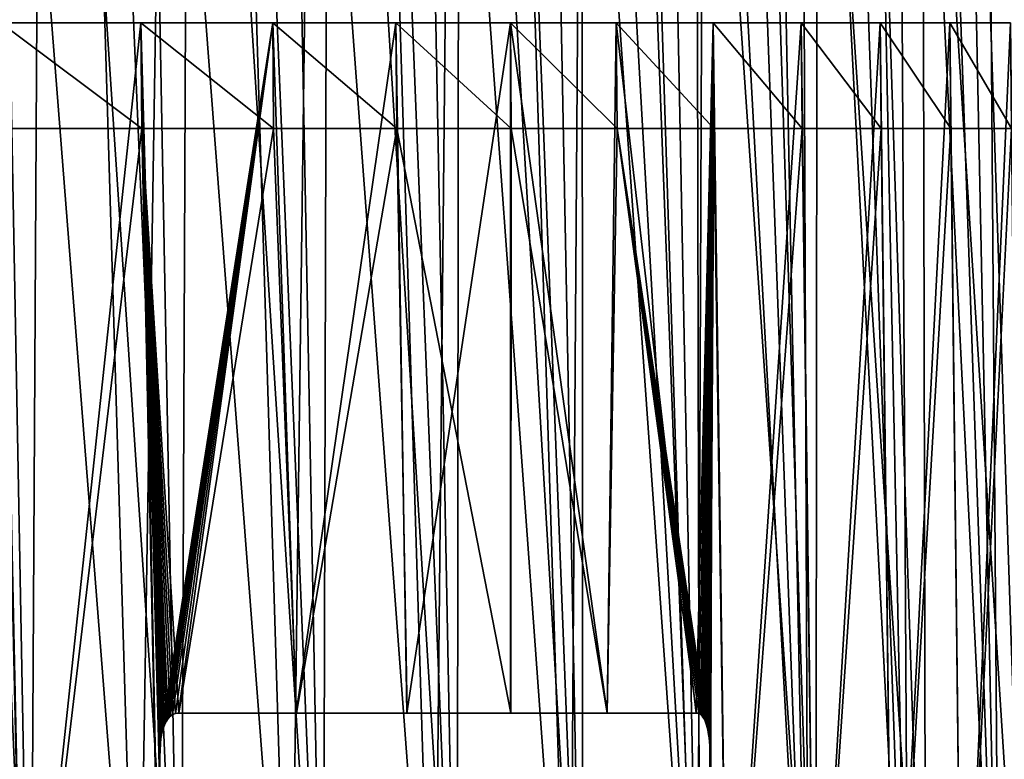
# Model space of a CAD drawing. Header units: millimetres. Extents: x -168 to 168, y -59 to 34.
# Tile 483 of 494: x 142 to 159, y -17 to -5. Entities that reach past the tile are written whole.
import ezdxf

# ---------------------------------------------------------------- set-up
doc = ezdxf.new("R2010")
doc.units = ezdxf.units.MM
doc.header["$LTSCALE"] = 33.374815
for name, color, linetype in [('2', 7, 'CONTINUOUS'), ('3', 7, 'CONTINUOUS'), ('34', 7, 'CONTINUOUS'), ('37', 7, 'CONTINUOUS'), ('8', 7, 'CONTINUOUS')]:
    doc.layers.add(name, color=color, linetype=linetype)

msp = doc.modelspace()

# ---------------------------------------------------------------- linework, layer by layer
at = {"layer": '2', "color": 7, "linetype": 'Continuous', "true_color": 0xf5f5f5}
for points in [[(139.722, -23.502, 81.982), (141.818, -4.955, 77.965), (142.213, -23.502, 77.581), (139.722, -23.502, 81.982)], [(144.211, -6.75, -73.479), (141.818, -4.955, -77.965), (141.832, -6.75, -77.973), (144.211, -6.75, -73.479)], [(144.197, -4.955, -73.472), (141.818, -4.955, -77.965), (144.211, -6.75, -73.479), (144.197, -4.955, -73.472)], [(141.818, -4.955, 77.965), (144.197, -4.955, 73.472), (142.213, -23.502, 77.581), (141.818, -4.955, 77.965)], [(142.213, -23.502, 77.581), (144.197, -4.955, 73.472), (144.564, -23.502, 73.105), (142.213, -23.502, 77.581)], [(146.434, -4.955, 68.906), (144.541, -17.074, 73.028), (144.197, -4.955, 73.472), (146.434, -4.955, 68.906)], [(144.541, -17.074, 73.028), (144.528, -17.165, 73.054), (144.197, -4.955, 73.472), (144.541, -17.074, 73.028)], [(144.528, -17.165, 73.054), (144.521, -17.268, 73.072), (144.197, -4.955, 73.472), (144.528, -17.165, 73.054)], [(144.518, -17.386, 73.078), (144.527, -18.493, 73.083), (144.197, -4.955, 73.472), (144.518, -17.386, 73.078)], [(144.521, -17.268, 73.072), (144.518, -17.386, 73.078), (144.197, -4.955, 73.472), (144.521, -17.268, 73.072)], [(144.564, -23.502, 73.105), (144.197, -4.955, 73.472), (144.527, -18.493, 73.083), (144.564, -23.502, 73.105)], [(146.448, -6.75, -68.913), (144.197, -4.955, -73.472), (144.211, -6.75, -73.479), (146.448, -6.75, -68.913)], [(146.434, -4.955, -68.906), (144.197, -4.955, -73.472), (146.448, -6.75, -68.913), (146.434, -4.955, -68.906)], [(144.557, -16.995, 72.994), (144.541, -17.074, 73.028), (146.434, -4.955, 68.906), (144.557, -16.995, 72.994)], [(144.577, -16.926, 72.953), (144.557, -16.995, 72.994), (146.434, -4.955, 68.906), (144.577, -16.926, 72.953)], [(144.601, -16.865, 72.906), (144.577, -16.926, 72.953), (146.434, -4.955, 68.906), (144.601, -16.865, 72.906)], [(144.628, -16.812, 72.851), (144.601, -16.865, 72.906), (146.434, -4.955, 68.906), (144.628, -16.812, 72.851)], [(144.658, -16.766, 72.789), (144.628, -16.812, 72.851), (146.434, -4.955, 68.906), (144.658, -16.766, 72.789)], [(144.694, -16.729, 72.718), (144.658, -16.766, 72.789), (146.434, -4.955, 68.906), (144.694, -16.729, 72.718)], [(144.734, -16.7, 72.636), (144.694, -16.729, 72.718), (146.434, -4.955, 68.906), (144.734, -16.7, 72.636)], [(144.781, -16.681, 72.544), (144.734, -16.7, 72.636), (146.434, -4.955, 68.906), (144.781, -16.681, 72.544)], [(144.834, -16.674, 72.438), (144.781, -16.681, 72.544), (146.434, -4.955, 68.906), (144.834, -16.674, 72.438)], [(146.833, -16.674, 68.295), (144.834, -16.674, 72.438), (146.434, -4.955, 68.906), (146.833, -16.674, 68.295)], [(148.526, -4.955, 64.273), (146.833, -16.674, 68.295), (146.434, -4.955, 68.906), (148.526, -4.955, 64.273)], [(148.54, -6.75, -64.279), (146.434, -4.955, -68.906), (146.448, -6.75, -68.913), (148.54, -6.75, -64.279)], [(148.526, -4.955, -64.273), (146.434, -4.955, -68.906), (148.54, -6.75, -64.279), (148.526, -4.955, -64.273)], [(148.713, -16.674, 64.096), (146.833, -16.674, 68.295), (148.526, -4.955, 64.273), (148.713, -16.674, 64.096)], [(150.471, -4.955, 59.576), (148.713, -16.674, 64.096), (148.526, -4.955, 64.273), (150.471, -4.955, 59.576)], [(150.486, -6.75, -59.582), (148.526, -4.955, -64.273), (148.54, -6.75, -64.279), (150.486, -6.75, -59.582)], [(150.471, -4.955, -59.576), (148.526, -4.955, -64.273), (150.486, -6.75, -59.582), (150.471, -4.955, -59.576)], [(150.474, -16.674, 59.846), (148.713, -16.674, 64.096), (150.471, -4.955, 59.576), (150.474, -16.674, 59.846)], [(152.268, -4.955, 54.82), (152.113, -16.674, 55.548), (150.471, -4.955, 59.576), (152.268, -4.955, 54.82)], [(152.113, -16.674, 55.548), (150.474, -16.674, 59.846), (150.471, -4.955, 59.576), (152.113, -16.674, 55.548)], [(152.283, -6.75, -54.825), (150.471, -4.955, -59.576), (150.486, -6.75, -59.582), (152.283, -6.75, -54.825)], [(152.268, -4.955, -54.82), (150.471, -4.955, -59.576), (152.283, -6.75, -54.825), (152.268, -4.955, -54.82)], [(153.63, -16.674, 51.205), (152.113, -16.674, 55.548), (152.268, -4.955, 54.82), (153.63, -16.674, 51.205)], [(153.915, -4.955, 50.01), (153.63, -16.674, 51.205), (152.268, -4.955, 54.82), (153.915, -4.955, 50.01)], [(153.93, -6.75, -50.015), (152.268, -4.955, -54.82), (152.283, -6.75, -54.825), (153.93, -6.75, -50.015)], [(153.915, -4.955, -50.01), (152.268, -4.955, -54.82), (153.93, -6.75, -50.015), (153.915, -4.955, -50.01)], [(153.669, -16.681, 51.088), (153.63, -16.674, 51.205), (153.915, -4.955, 50.01), (153.669, -16.681, 51.088)], [(153.702, -16.7, 50.987), (153.669, -16.681, 51.088), (153.915, -4.955, 50.01), (153.702, -16.7, 50.987)], [(153.731, -16.729, 50.9), (153.702, -16.7, 50.987), (153.915, -4.955, 50.01), (153.731, -16.729, 50.9)], [(153.757, -16.766, 50.824), (153.731, -16.729, 50.9), (153.915, -4.955, 50.01), (153.757, -16.766, 50.824)], [(153.779, -16.811, 50.759), (153.757, -16.766, 50.824), (153.915, -4.955, 50.01), (153.779, -16.811, 50.759)], [(153.798, -16.862, 50.702), (153.779, -16.811, 50.759), (153.915, -4.955, 50.01), (153.798, -16.862, 50.702)], [(153.815, -16.921, 50.653), (153.798, -16.862, 50.702), (153.915, -4.955, 50.01), (153.815, -16.921, 50.653)], [(153.829, -16.988, 50.611), (153.815, -16.921, 50.653), (153.915, -4.955, 50.01), (153.829, -16.988, 50.611)], [(153.841, -17.063, 50.577), (153.829, -16.988, 50.611), (153.915, -4.955, 50.01), (153.841, -17.063, 50.577)], [(153.851, -17.148, 50.55), (153.841, -17.063, 50.577), (153.915, -4.955, 50.01), (153.851, -17.148, 50.55)], [(153.857, -17.246, 50.533), (153.851, -17.148, 50.55), (153.915, -4.955, 50.01), (153.857, -17.246, 50.533)], [(153.86, -17.357, 50.527), (153.857, -17.246, 50.533), (153.915, -4.955, 50.01), (153.86, -17.357, 50.527)], [(153.87, -18.544, 50.531), (153.86, -17.357, 50.527), (153.915, -4.955, 50.01), (153.87, -18.544, 50.531)], [(153.87, -18.544, 50.531), (153.915, -4.955, 50.01), (154.17, -23.502, 49.747), (153.87, -18.544, 50.531)], [(155.425, -6.75, -45.155), (153.915, -4.955, -50.01), (153.93, -6.75, -50.015), (155.425, -6.75, -45.155)], [(155.41, -4.955, -45.151), (153.915, -4.955, -50.01), (155.425, -6.75, -45.155), (155.41, -4.955, -45.151)], [(153.915, -4.955, 50.01), (155.41, -4.955, 45.151), (154.17, -23.502, 49.747), (153.915, -4.955, 50.01)], [(154.17, -23.502, 49.747), (155.41, -4.955, 45.151), (155.648, -23.502, 44.912), (154.17, -23.502, 49.747)], [(155.41, -4.955, 45.151), (156.752, -4.955, 40.247), (155.648, -23.502, 44.912), (155.41, -4.955, 45.151)], [(156.767, -6.75, -40.251), (155.41, -4.955, -45.151), (155.425, -6.75, -45.155), (156.767, -6.75, -40.251)], [(156.752, -4.955, -40.247), (155.41, -4.955, -45.151), (156.767, -6.75, -40.251), (156.752, -4.955, -40.247)], [(155.648, -23.502, 44.912), (156.752, -4.955, 40.247), (156.974, -23.502, 40.032), (155.648, -23.502, 44.912)], [(156.752, -4.955, 40.247), (157.938, -4.955, 35.303), (156.974, -23.502, 40.032), (156.752, -4.955, 40.247)], [(157.954, -6.75, -35.307), (156.752, -4.955, -40.247), (156.767, -6.75, -40.251), (157.954, -6.75, -35.307)], [(157.938, -4.955, -35.303), (156.752, -4.955, -40.247), (157.954, -6.75, -35.307), (157.938, -4.955, -35.303)], [(156.974, -23.502, 40.032), (157.938, -4.955, 35.303), (158.146, -23.502, 35.114), (156.974, -23.502, 40.032)], [(158.985, -6.75, -30.329), (157.938, -4.955, -35.303), (157.954, -6.75, -35.307), (158.985, -6.75, -30.329)], [(158.969, -4.955, -30.325), (157.938, -4.955, -35.303), (158.985, -6.75, -30.329), (158.969, -4.955, -30.325)], [(157.938, -4.955, 35.303), (158.969, -4.955, 30.325), (158.146, -23.502, 35.114), (157.938, -4.955, 35.303)], [(158.146, -23.502, 35.114), (158.969, -4.955, 30.325), (159.165, -23.502, 30.161), (158.146, -23.502, 35.114)]]:
    msp.add_3dface(points, dxfattribs=at)
at = {"layer": '3', "color": 7, "linetype": 'Continuous', "true_color": 0xf5f5f5}
for points in [[(142.213, -23.502, -77.581), (141.832, -6.75, -77.973), (139.722, -23.502, -81.982), (142.213, -23.502, -77.581)], [(144.211, -6.75, -73.479), (141.832, -6.75, -77.973), (142.213, -23.502, -77.581), (144.211, -6.75, -73.479)], [(144.564, -23.502, -73.105), (144.211, -6.75, -73.479), (142.213, -23.502, -77.581), (144.564, -23.502, -73.105)], [(144.533, -18.544, -73.072), (144.211, -6.75, -73.479), (144.564, -23.502, -73.105), (144.533, -18.544, -73.072)], [(144.524, -17.357, -73.067), (144.211, -6.75, -73.479), (144.533, -18.544, -73.072), (144.524, -17.357, -73.067)], [(144.526, -17.246, -73.061), (144.211, -6.75, -73.479), (144.524, -17.357, -73.067), (144.526, -17.246, -73.061)], [(144.533, -17.148, -73.044), (144.211, -6.75, -73.479), (144.526, -17.246, -73.061), (144.533, -17.148, -73.044)], [(144.545, -17.063, -73.019), (144.211, -6.75, -73.479), (144.533, -17.148, -73.044), (144.545, -17.063, -73.019)], [(144.561, -16.988, -72.986), (144.211, -6.75, -73.479), (144.545, -17.063, -73.019), (144.561, -16.988, -72.986)], [(144.58, -16.921, -72.947), (144.211, -6.75, -73.479), (144.561, -16.988, -72.986), (144.58, -16.921, -72.947)], [(144.603, -16.862, -72.9), (144.211, -6.75, -73.479), (144.58, -16.921, -72.947), (144.603, -16.862, -72.9)], [(144.63, -16.811, -72.846), (144.211, -6.75, -73.479), (144.603, -16.862, -72.9), (144.63, -16.811, -72.846)], [(144.661, -16.766, -72.784), (144.211, -6.75, -73.479), (144.63, -16.811, -72.846), (144.661, -16.766, -72.784)], [(144.696, -16.729, -72.713), (144.211, -6.75, -73.479), (144.661, -16.766, -72.784), (144.696, -16.729, -72.713)], [(144.737, -16.7, -72.63), (144.211, -6.75, -73.479), (144.696, -16.729, -72.713), (144.737, -16.7, -72.63)], [(144.785, -16.681, -72.535), (144.211, -6.75, -73.479), (144.737, -16.7, -72.63), (144.785, -16.681, -72.535)], [(144.84, -16.674, -72.426), (144.211, -6.75, -73.479), (144.785, -16.681, -72.535), (144.84, -16.674, -72.426)], [(146.448, -6.75, -68.913), (144.211, -6.75, -73.479), (144.84, -16.674, -72.426), (146.448, -6.75, -68.913)], [(146.838, -16.674, -68.282), (146.448, -6.75, -68.913), (144.84, -16.674, -72.426), (146.838, -16.674, -68.282)], [(148.54, -6.75, -64.279), (146.448, -6.75, -68.913), (146.838, -16.674, -68.282), (148.54, -6.75, -64.279)], [(148.719, -16.674, -64.084), (148.54, -6.75, -64.279), (146.838, -16.674, -68.282), (148.719, -16.674, -64.084)], [(150.479, -16.674, -59.833), (148.54, -6.75, -64.279), (148.719, -16.674, -64.084), (150.479, -16.674, -59.833)], [(150.486, -6.75, -59.582), (148.54, -6.75, -64.279), (150.479, -16.674, -59.833), (150.486, -6.75, -59.582)], [(152.118, -16.674, -55.535), (150.486, -6.75, -59.582), (150.479, -16.674, -59.833), (152.118, -16.674, -55.535)], [(152.283, -6.75, -54.825), (150.486, -6.75, -59.582), (152.118, -16.674, -55.535), (152.283, -6.75, -54.825)], [(153.634, -16.674, -51.192), (152.283, -6.75, -54.825), (152.118, -16.674, -55.535), (153.634, -16.674, -51.192)], [(153.704, -16.7, -50.981), (152.283, -6.75, -54.825), (153.672, -16.681, -51.079), (153.704, -16.7, -50.981)], [(153.733, -16.729, -50.895), (152.283, -6.75, -54.825), (153.704, -16.7, -50.981), (153.733, -16.729, -50.895)], [(153.758, -16.766, -50.82), (152.283, -6.75, -54.825), (153.733, -16.729, -50.895), (153.758, -16.766, -50.82)], [(153.781, -16.812, -50.754), (152.283, -6.75, -54.825), (153.758, -16.766, -50.82), (153.781, -16.812, -50.754)], [(153.8, -16.865, -50.696), (152.283, -6.75, -54.825), (153.781, -16.812, -50.754), (153.8, -16.865, -50.696)], [(153.817, -16.926, -50.646), (152.283, -6.75, -54.825), (153.8, -16.865, -50.696), (153.817, -16.926, -50.646)], [(153.832, -16.995, -50.603), (152.283, -6.75, -54.825), (153.817, -16.926, -50.646), (153.832, -16.995, -50.603)], [(153.844, -17.074, -50.567), (152.283, -6.75, -54.825), (153.832, -16.995, -50.603), (153.844, -17.074, -50.567)], [(153.93, -6.75, -50.015), (152.283, -6.75, -54.825), (153.844, -17.074, -50.567), (153.93, -6.75, -50.015)], [(153.672, -16.681, -51.079), (152.283, -6.75, -54.825), (153.634, -16.674, -51.192), (153.672, -16.681, -51.079)], [(153.854, -17.165, -50.54), (153.93, -6.75, -50.015), (153.844, -17.074, -50.567), (153.854, -17.165, -50.54)], [(153.861, -17.268, -50.522), (153.93, -6.75, -50.015), (153.854, -17.165, -50.54), (153.861, -17.268, -50.522)], [(153.864, -17.386, -50.516), (153.93, -6.75, -50.015), (153.861, -17.268, -50.522), (153.864, -17.386, -50.516)], [(153.93, -6.75, -50.015), (153.864, -17.386, -50.516), (154.17, -23.502, -49.747), (153.93, -6.75, -50.015)], [(155.425, -6.75, -45.155), (153.93, -6.75, -50.015), (154.17, -23.502, -49.747), (155.425, -6.75, -45.155)], [(155.648, -23.502, -44.912), (155.425, -6.75, -45.155), (154.17, -23.502, -49.747), (155.648, -23.502, -44.912)], [(156.767, -6.75, -40.251), (155.425, -6.75, -45.155), (155.648, -23.502, -44.912), (156.767, -6.75, -40.251)], [(156.974, -23.502, -40.032), (156.767, -6.75, -40.251), (155.648, -23.502, -44.912), (156.974, -23.502, -40.032)], [(157.954, -6.75, -35.307), (156.767, -6.75, -40.251), (156.974, -23.502, -40.032), (157.954, -6.75, -35.307)], [(158.146, -23.502, -35.114), (157.954, -6.75, -35.307), (156.974, -23.502, -40.032), (158.146, -23.502, -35.114)], [(158.985, -6.75, -30.329), (157.954, -6.75, -35.307), (158.146, -23.502, -35.114), (158.985, -6.75, -30.329)], [(159.165, -23.502, -30.161), (158.985, -6.75, -30.329), (158.146, -23.502, -35.114), (159.165, -23.502, -30.161)], [(153.864, -17.386, -50.516), (153.873, -18.493, -50.519), (154.17, -23.502, -49.747), (153.864, -17.386, -50.516)]]:
    msp.add_3dface(points, dxfattribs=at)
at = {"layer": '34', "color": 3, "linetype": 'Continuous'}
for points in [[(141.42, -23.643, 90.606), (144.143, -23.643, 86.208), (139.787, 31.879, 89.56), (141.42, -23.643, 90.606)], [(139.787, 31.879, 89.56), (144.143, -23.643, 86.208), (142.479, 31.879, 85.212), (139.787, 31.879, 89.56)], [(142.479, 31.879, -85.212), (141.42, -23.643, -90.606), (139.787, 31.879, -89.56), (142.479, 31.879, -85.212)], [(144.143, -23.643, -86.208), (141.42, -23.643, -90.606), (142.479, 31.879, -85.212), (144.143, -23.643, -86.208)], [(142.479, 31.879, 85.212), (146.73, -23.643, 81.728), (145.036, 31.879, 80.784), (142.479, 31.879, 85.212)], [(144.143, -23.643, 86.208), (146.73, -23.643, 81.728), (142.479, 31.879, 85.212), (144.143, -23.643, 86.208)], [(145.036, 31.879, -80.784), (144.143, -23.643, -86.208), (142.479, 31.879, -85.212), (145.036, 31.879, -80.784)], [(146.73, -23.643, -81.728), (144.143, -23.643, -86.208), (145.036, 31.879, -80.784), (146.73, -23.643, -81.728)], [(145.036, 31.879, 80.784), (149.177, -23.643, 77.171), (147.455, 31.879, 76.28), (145.036, 31.879, 80.784)], [(146.73, -23.643, 81.728), (149.177, -23.643, 77.171), (145.036, 31.879, 80.784), (146.73, -23.643, 81.728)], [(147.455, 31.879, -76.28), (146.73, -23.643, -81.728), (145.036, 31.879, -80.784), (147.455, 31.879, -76.28)], [(149.177, -23.643, -77.171), (146.73, -23.643, -81.728), (147.455, 31.879, -76.28), (149.177, -23.643, -77.171)], [(147.455, 31.879, 76.28), (151.482, -23.643, 72.54), (149.734, 31.879, 71.703), (147.455, 31.879, 76.28)], [(149.177, -23.643, 77.171), (151.482, -23.643, 72.54), (147.455, 31.879, 76.28), (149.177, -23.643, 77.171)], [(149.734, 31.879, -71.703), (149.177, -23.643, -77.171), (147.455, 31.879, -76.28), (149.734, 31.879, -71.703)], [(151.482, -23.643, -72.54), (149.177, -23.643, -77.171), (149.734, 31.879, -71.703), (151.482, -23.643, -72.54)], [(149.734, 31.879, 71.703), (153.644, -23.643, 67.841), (151.871, 31.879, 67.058), (149.734, 31.879, 71.703)], [(151.482, -23.643, 72.54), (153.644, -23.643, 67.841), (149.734, 31.879, 71.703), (151.482, -23.643, 72.54)], [(151.871, 31.879, -67.058), (151.482, -23.643, -72.54), (149.734, 31.879, -71.703), (151.871, 31.879, -67.058)], [(153.644, -23.643, -67.841), (151.482, -23.643, -72.54), (151.871, 31.879, -67.058), (153.644, -23.643, -67.841)], [(153.644, -23.643, 67.841), (155.661, -23.643, 63.077), (151.871, 31.879, 67.058), (153.644, -23.643, 67.841)], [(151.871, 31.879, 67.058), (155.661, -23.643, 63.077), (153.864, 31.879, 62.349), (151.871, 31.879, 67.058)], [(153.864, 31.879, -62.349), (153.644, -23.643, -67.841), (151.871, 31.879, -67.058), (153.864, 31.879, -62.349)], [(155.661, -23.643, -63.077), (153.644, -23.643, -67.841), (153.864, 31.879, -62.349), (155.661, -23.643, -63.077)], [(153.864, 31.879, 62.349), (157.529, -23.643, 58.254), (155.711, 31.879, 57.581), (153.864, 31.879, 62.349)], [(155.661, -23.643, 63.077), (157.529, -23.643, 58.254), (153.864, 31.879, 62.349), (155.661, -23.643, 63.077)], [(155.711, 31.879, -57.581), (155.661, -23.643, -63.077), (153.864, 31.879, -62.349), (155.711, 31.879, -57.581)], [(157.529, -23.643, -58.254), (155.661, -23.643, -63.077), (155.711, 31.879, -57.581), (157.529, -23.643, -58.254)], [(155.711, 31.879, 57.581), (159.249, -23.643, 53.375), (157.41, 31.879, 52.759), (155.711, 31.879, 57.581)], [(157.529, -23.643, 58.254), (159.249, -23.643, 53.375), (155.711, 31.879, 57.581), (157.529, -23.643, 58.254)], [(157.41, 31.879, -52.759), (157.529, -23.643, -58.254), (155.711, 31.879, -57.581), (157.41, 31.879, -52.759)], [(157.41, 31.879, 52.759), (160.817, -23.643, 48.445), (158.96, 31.879, 47.886), (157.41, 31.879, 52.759)], [(159.249, -23.643, 53.375), (160.817, -23.643, 48.445), (157.41, 31.879, 52.759), (159.249, -23.643, 53.375)], [(158.96, 31.879, -47.886), (159.249, -23.643, -53.375), (157.41, 31.879, -52.759), (158.96, 31.879, -47.886)], [(159.249, -23.643, -53.375), (157.529, -23.643, -58.254), (157.41, 31.879, -52.759), (159.249, -23.643, -53.375)]]:
    msp.add_3dface(points, dxfattribs=at)
at = {"layer": '37', "color": 7, "linetype": 'Continuous', "true_color": 0xf5f5f5}
for points in [[(141.33, 29.289, 84.058), (142.319, -23.85, 85.117), (138.648, 29.289, 88.413), (141.33, 29.289, 84.058)], [(142.319, -23.85, 85.117), (139.63, -23.85, 89.459), (138.648, 29.289, 88.413), (142.319, -23.85, 85.117)], [(139.63, -23.85, -89.459), (142.319, -23.85, -85.117), (140.006, 29.289, -86.246), (139.63, -23.85, -89.459)], [(140.006, 29.289, -86.246), (142.319, -23.85, -85.117), (142.62, 29.289, -81.85), (140.006, 29.289, -86.246)], [(143.876, 29.289, 79.622), (144.873, -23.85, 80.693), (141.33, 29.289, 84.058), (143.876, 29.289, 79.622)], [(144.873, -23.85, 80.693), (142.319, -23.85, 85.117), (141.33, 29.289, 84.058), (144.873, -23.85, 80.693)], [(142.319, -23.85, -85.117), (144.873, -23.85, -80.693), (142.62, 29.289, -81.85), (142.319, -23.85, -85.117)], [(142.62, 29.289, -81.85), (144.873, -23.85, -80.693), (145.097, 29.289, -77.375), (142.62, 29.289, -81.85)], [(146.283, 29.289, 75.109), (147.289, -23.85, 76.194), (143.876, 29.289, 79.622), (146.283, 29.289, 75.109)], [(147.289, -23.85, 76.194), (144.873, -23.85, 80.693), (143.876, 29.289, 79.622), (147.289, -23.85, 76.194)], [(144.873, -23.85, -80.693), (147.289, -23.85, -76.194), (145.097, 29.289, -77.375), (144.873, -23.85, -80.693)], [(145.097, 29.289, -77.375), (147.289, -23.85, -76.194), (147.433, 29.289, -72.825), (145.097, 29.289, -77.375)], [(148.548, 29.289, 70.523), (149.565, -23.85, 71.622), (146.283, 29.289, 75.109), (148.548, 29.289, 70.523)], [(149.565, -23.85, 71.622), (147.289, -23.85, 76.194), (146.283, 29.289, 75.109), (149.565, -23.85, 71.622)], [(147.289, -23.85, -76.194), (149.565, -23.85, -71.622), (147.433, 29.289, -72.825), (147.289, -23.85, -76.194)], [(147.433, 29.289, -72.825), (149.565, -23.85, -71.622), (149.627, 29.289, -68.204), (147.433, 29.289, -72.825)], [(150.669, 29.289, 65.869), (151.7, -23.85, 66.982), (148.548, 29.289, 70.523), (150.669, 29.289, 65.869)], [(151.7, -23.85, 66.982), (149.565, -23.85, 71.622), (148.548, 29.289, 70.523), (151.7, -23.85, 66.982)], [(149.565, -23.85, -71.622), (151.7, -23.85, -66.982), (149.627, 29.289, -68.204), (149.565, -23.85, -71.622)], [(149.627, 29.289, -68.204), (151.7, -23.85, -66.982), (151.675, 29.289, -63.518), (149.627, 29.289, -68.204)], [(152.645, 29.289, 61.151), (153.691, -23.85, 62.279), (150.669, 29.289, 65.869), (152.645, 29.289, 61.151)], [(153.691, -23.85, 62.279), (151.7, -23.85, 66.982), (150.669, 29.289, 65.869), (153.691, -23.85, 62.279)], [(151.675, 29.289, -63.518), (153.691, -23.85, -62.279), (153.577, 29.289, -58.77), (151.675, 29.289, -63.518)], [(151.7, -23.85, -66.982), (153.691, -23.85, -62.279), (151.675, 29.289, -63.518), (151.7, -23.85, -66.982)], [(154.473, 29.289, 56.375), (155.536, -23.85, 57.516), (152.645, 29.289, 61.151), (154.473, 29.289, 56.375)], [(155.536, -23.85, 57.516), (153.691, -23.85, 62.279), (152.645, 29.289, 61.151), (155.536, -23.85, 57.516)], [(153.577, 29.289, -58.77), (155.536, -23.85, -57.516), (155.331, 29.289, -53.966), (153.577, 29.289, -58.77)], [(153.691, -23.85, -62.279), (155.536, -23.85, -57.516), (153.577, 29.289, -58.77), (153.691, -23.85, -62.279)], [(156.151, 29.289, 51.543), (157.233, -23.85, 52.699), (154.473, 29.289, 56.375), (156.151, 29.289, 51.543)], [(157.233, -23.85, 52.699), (155.536, -23.85, 57.516), (154.473, 29.289, 56.375), (157.233, -23.85, 52.699)], [(155.331, 29.289, -53.966), (157.233, -23.85, -52.699), (156.934, 29.289, -49.109), (155.331, 29.289, -53.966)], [(155.536, -23.85, -57.516), (157.233, -23.85, -52.699), (155.331, 29.289, -53.966), (155.536, -23.85, -57.516)], [(157.679, 29.289, 46.662), (158.782, -23.85, 47.832), (156.151, 29.289, 51.543), (157.679, 29.289, 46.662)], [(158.782, -23.85, 47.832), (157.233, -23.85, 52.699), (156.151, 29.289, 51.543), (158.782, -23.85, 47.832)], [(157.233, -23.85, -52.699), (158.782, -23.85, -47.832), (156.934, 29.289, -49.109), (157.233, -23.85, -52.699)], [(156.934, 29.289, -49.109), (158.782, -23.85, -47.832), (158.385, 29.289, -44.204), (156.934, 29.289, -49.109)], [(159.054, 29.289, 41.736), (160.179, -23.85, 42.92), (157.679, 29.289, 46.662), (159.054, 29.289, 41.736)], [(160.179, -23.85, 42.92), (158.782, -23.85, 47.832), (157.679, 29.289, 46.662), (160.179, -23.85, 42.92)], [(158.385, 29.289, -44.204), (160.179, -23.85, -42.92), (159.683, 29.289, -39.257), (158.385, 29.289, -44.204)], [(158.782, -23.85, -47.832), (160.179, -23.85, -42.92), (158.385, 29.289, -44.204), (158.782, -23.85, -47.832)]]:
    msp.add_3dface(points, dxfattribs=at)
at = {"layer": '8', "color": 7, "linetype": 'Continuous', "true_color": 0xf6f6f6}
for points in [[(106.886, -10.561, -52.508), (143.904, -23.75, -65.719), (107.827, -10.561, -50.547), (106.886, -10.561, -52.508)], [(141.746, -23.75, -70.251), (143.904, -23.75, -65.719), (106.886, -10.561, -52.508), (141.746, -23.75, -70.251)], [(108.732, -10.561, 48.569), (143.904, -23.75, 65.719), (107.827, -10.561, 50.547), (108.732, -10.561, 48.569)], [(143.904, -23.75, 65.719), (141.746, -23.75, 70.251), (107.827, -10.561, 50.547), (143.904, -23.75, 65.719)], [(107.827, -10.561, -50.547), (143.904, -23.75, -65.719), (108.732, -10.561, -48.569), (107.827, -10.561, -50.547)], [(109.601, -10.561, 46.575), (143.904, -23.75, 65.719), (108.732, -10.561, 48.569), (109.601, -10.561, 46.575)], [(108.732, -10.561, -48.569), (145.916, -23.75, -61.12), (109.601, -10.561, -46.575), (108.732, -10.561, -48.569)], [(143.904, -23.75, -65.719), (145.916, -23.75, -61.12), (108.732, -10.561, -48.569), (143.904, -23.75, -65.719)], [(110.433, -10.561, 44.566), (145.916, -23.75, 61.12), (109.601, -10.561, 46.575), (110.433, -10.561, 44.566)], [(145.916, -23.75, 61.12), (143.904, -23.75, 65.719), (109.601, -10.561, 46.575), (145.916, -23.75, 61.12)], [(109.601, -10.561, -46.575), (145.916, -23.75, -61.12), (110.433, -10.561, -44.566), (109.601, -10.561, -46.575)], [(111.229, -10.561, 42.541), (145.916, -23.75, 61.12), (110.433, -10.561, 44.566), (111.229, -10.561, 42.541)], [(110.433, -10.561, -44.566), (147.782, -23.75, -56.459), (111.229, -10.561, -42.541), (110.433, -10.561, -44.566)], [(145.916, -23.75, -61.12), (147.782, -23.75, -56.459), (110.433, -10.561, -44.566), (145.916, -23.75, -61.12)], [(111.987, -10.561, 40.503), (147.782, -23.75, 56.459), (111.229, -10.561, 42.541), (111.987, -10.561, 40.503)], [(147.782, -23.75, 56.459), (145.916, -23.75, 61.12), (111.229, -10.561, 42.541), (147.782, -23.75, 56.459)], [(111.229, -10.561, -42.541), (147.782, -23.75, -56.459), (111.987, -10.561, -40.503), (111.229, -10.561, -42.541)], [(112.708, -10.561, 38.451), (149.499, -23.75, 51.742), (111.987, -10.561, 40.503), (112.708, -10.561, 38.451)], [(149.499, -23.75, 51.742), (147.782, -23.75, 56.459), (111.987, -10.561, 40.503), (149.499, -23.75, 51.742)], [(111.987, -10.561, -40.503), (149.499, -23.75, -51.742), (112.708, -10.561, -38.451), (111.987, -10.561, -40.503)], [(147.782, -23.75, -56.459), (149.499, -23.75, -51.742), (111.987, -10.561, -40.503), (147.782, -23.75, -56.459)], [(113.392, -10.561, 36.386), (149.499, -23.75, 51.742), (112.708, -10.561, 38.451), (113.392, -10.561, 36.386)], [(112.708, -10.561, -38.451), (151.066, -23.75, -46.973), (113.392, -10.561, -36.386), (112.708, -10.561, -38.451)], [(149.499, -23.75, -51.742), (151.066, -23.75, -46.973), (112.708, -10.561, -38.451), (149.499, -23.75, -51.742)], [(114.037, -10.561, 34.309), (151.066, -23.75, 46.973), (113.392, -10.561, 36.386), (114.037, -10.561, 34.309)], [(151.066, -23.75, 46.973), (149.499, -23.75, 51.742), (113.392, -10.561, 36.386), (151.066, -23.75, 46.973)], [(113.392, -10.561, -36.386), (151.066, -23.75, -46.973), (114.037, -10.561, -34.309), (113.392, -10.561, -36.386)], [(114.645, -10.561, 32.22), (151.066, -23.75, 46.973), (114.037, -10.561, 34.309), (114.645, -10.561, 32.22)], [(151.066, -23.75, -46.973), (152.48, -23.75, -42.156), (114.037, -10.561, -34.309), (151.066, -23.75, -46.973)], [(114.037, -10.561, -34.309), (152.48, -23.75, -42.156), (114.645, -10.561, -32.22), (114.037, -10.561, -34.309)], [(115.214, -10.561, 30.121), (152.48, -23.75, 42.156), (114.645, -10.561, 32.22), (115.214, -10.561, 30.121)], [(152.48, -23.75, 42.156), (151.066, -23.75, 46.973), (114.645, -10.561, 32.22), (152.48, -23.75, 42.156)], [(114.645, -10.561, -32.22), (152.48, -23.75, -42.156), (115.214, -10.561, -30.121), (114.645, -10.561, -32.22)], [(115.745, -10.561, 28.012), (153.741, -23.75, 37.297), (115.214, -10.561, 30.121), (115.745, -10.561, 28.012)], [(153.741, -23.75, 37.297), (152.48, -23.75, 42.156), (115.214, -10.561, 30.121), (153.741, -23.75, 37.297)], [(115.214, -10.561, -30.121), (153.741, -23.75, -37.297), (115.745, -10.561, -28.012), (115.214, -10.561, -30.121)], [(152.48, -23.75, -42.156), (153.741, -23.75, -37.297), (115.214, -10.561, -30.121), (152.48, -23.75, -42.156)], [(116.238, -10.561, 25.893), (153.741, -23.75, 37.297), (115.745, -10.561, 28.012), (116.238, -10.561, 25.893)], [(115.745, -10.561, -28.012), (154.847, -23.75, -32.4), (116.238, -10.561, -25.893), (115.745, -10.561, -28.012)], [(153.741, -23.75, -37.297), (154.847, -23.75, -32.4), (115.745, -10.561, -28.012), (153.741, -23.75, -37.297)], [(116.691, -10.561, 23.766), (154.847, -23.75, 32.4), (116.238, -10.561, 25.893), (116.691, -10.561, 23.766)], [(154.847, -23.75, 32.4), (153.741, -23.75, 37.297), (116.238, -10.561, 25.893), (154.847, -23.75, 32.4)], [(116.238, -10.561, -25.893), (154.847, -23.75, -32.4), (116.691, -10.561, -23.766), (116.238, -10.561, -25.893)], [(117.106, -10.561, 21.631), (154.847, -23.75, 32.4), (116.691, -10.561, 23.766), (117.106, -10.561, 21.631)], [(116.691, -10.561, -23.766), (155.797, -23.75, -27.471), (117.106, -10.561, -21.631), (116.691, -10.561, -23.766)], [(154.847, -23.75, -32.4), (155.797, -23.75, -27.471), (116.691, -10.561, -23.766), (154.847, -23.75, -32.4)], [(117.481, -10.561, 19.488), (155.797, -23.75, 27.471), (117.106, -10.561, 21.631), (117.481, -10.561, 19.488)], [(155.797, -23.75, 27.471), (154.847, -23.75, 32.4), (117.106, -10.561, 21.631), (155.797, -23.75, 27.471)], [(117.106, -10.561, -21.631), (155.797, -23.75, -27.471), (117.481, -10.561, -19.488), (117.106, -10.561, -21.631)], [(117.818, -10.561, 17.339), (155.797, -23.75, 27.471), (117.481, -10.561, 19.488), (117.818, -10.561, 17.339)], [(117.481, -10.561, -19.488), (156.59, -23.75, -22.514), (117.818, -10.561, -17.339), (117.481, -10.561, -19.488)], [(155.797, -23.75, -27.471), (156.59, -23.75, -22.514), (117.481, -10.561, -19.488), (155.797, -23.75, -27.471)], [(118.115, -10.561, 15.184), (156.59, -23.75, 22.514), (117.818, -10.561, 17.339), (118.115, -10.561, 15.184)], [(156.59, -23.75, 22.514), (155.797, -23.75, 27.471), (117.818, -10.561, 17.339), (156.59, -23.75, 22.514)], [(117.818, -10.561, -17.339), (156.59, -23.75, -22.514), (118.115, -10.561, -15.184), (117.818, -10.561, -17.339)], [(118.372, -10.561, 13.025), (157.225, -23.75, 17.535), (118.115, -10.561, 15.184), (118.372, -10.561, 13.025)], [(157.225, -23.75, 17.535), (156.59, -23.75, 22.514), (118.115, -10.561, 15.184), (157.225, -23.75, 17.535)], [(118.115, -10.561, -15.184), (157.225, -23.75, -17.535), (118.372, -10.561, -13.025), (118.115, -10.561, -15.184)], [(156.59, -23.75, -22.514), (157.225, -23.75, -17.535), (118.115, -10.561, -15.184), (156.59, -23.75, -22.514)], [(118.372, -10.561, -13.025), (157.702, -23.75, -12.537), (118.59, -10.561, -10.861), (118.372, -10.561, -13.025)], [(118.59, -10.561, 10.861), (157.225, -23.75, 17.535), (118.372, -10.561, 13.025), (118.59, -10.561, 10.861)], [(157.225, -23.75, -17.535), (157.702, -23.75, -12.537), (118.372, -10.561, -13.025), (157.225, -23.75, -17.535)], [(157.702, -23.75, 12.537), (157.225, -23.75, 17.535), (118.59, -10.561, 10.861), (157.702, -23.75, 12.537)], [(118.59, -10.561, -10.861), (157.702, -23.75, -12.537), (118.769, -10.561, -8.693), (118.59, -10.561, -10.861)], [(118.769, -10.561, 8.693), (157.702, -23.75, 12.537), (118.59, -10.561, 10.861), (118.769, -10.561, 8.693)], [(118.908, -10.561, 6.522), (157.702, -23.75, 12.537), (118.769, -10.561, 8.693), (118.908, -10.561, 6.522)], [(118.769, -10.561, -8.693), (158.021, -23.75, -7.527), (118.908, -10.561, -6.522), (118.769, -10.561, -8.693)], [(157.702, -23.75, -12.537), (158.021, -23.75, -7.527), (118.769, -10.561, -8.693), (157.702, -23.75, -12.537)], [(119.007, -10.561, 4.349), (158.021, -23.75, 7.527), (118.908, -10.561, 6.522), (119.007, -10.561, 4.349)], [(158.021, -23.75, 7.527), (157.702, -23.75, 12.537), (118.908, -10.561, 6.522), (158.021, -23.75, 7.527)], [(118.908, -10.561, -6.522), (158.021, -23.75, -7.527), (119.007, -10.561, -4.349), (118.908, -10.561, -6.522)], [(119.067, -10.561, 2.175), (158.021, -23.75, 7.527), (119.007, -10.561, 4.349), (119.067, -10.561, 2.175)], [(119.007, -10.561, -4.349), (158.18, -23.75, -2.51), (119.067, -10.561, -2.175), (119.007, -10.561, -4.349)], [(158.021, -23.75, -7.527), (158.18, -23.75, -2.51), (119.007, -10.561, -4.349), (158.021, -23.75, -7.527)], [(119.087, -10.561, 0), (158.18, -23.75, 2.51), (119.067, -10.561, 2.175), (119.087, -10.561, 0)], [(158.18, -23.75, 2.51), (158.021, -23.75, 7.527), (119.067, -10.561, 2.175), (158.18, -23.75, 2.51)], [(119.067, -10.561, -2.175), (158.18, -23.75, -2.51), (119.087, -10.561, 0), (119.067, -10.561, -2.175)], [(158.18, -23.75, -2.51), (158.18, -23.75, 2.51), (119.087, -10.561, 0), (158.18, -23.75, -2.51)]]:
    msp.add_3dface(points, dxfattribs=at)

doc.saveas('drawing.dxf')
